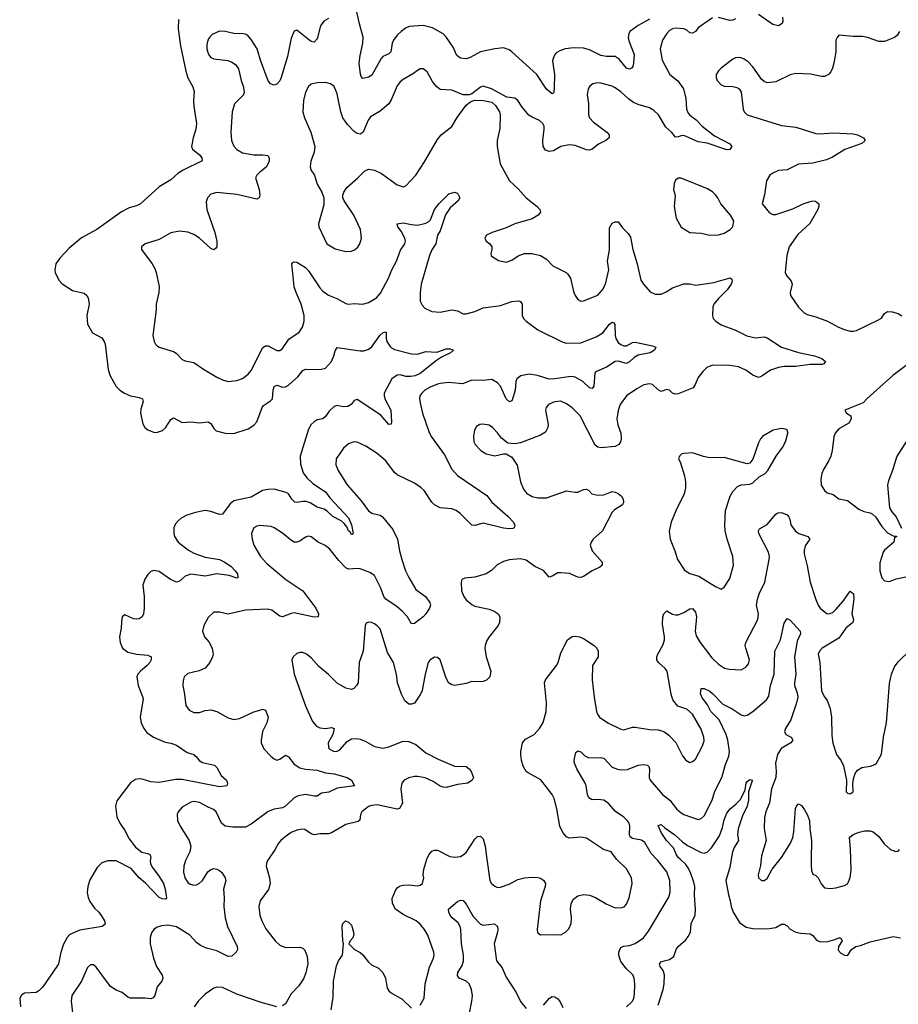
# Model space of a CAD drawing. Header units: inches. Extents: x 1834610 to 2027685, y 642842 to 774116.
# Tile 597 of 632: x 1993476 to 1999605, y 728987 to 735853. Entities that reach past the tile are written whole.
import ezdxf

# ---------------------------------------------------------------- set-up
doc = ezdxf.new("R2010")
doc.units = ezdxf.units.IN
doc.header["$MEASUREMENT"] = 0
doc.layers.add('B9792', color=7, linetype='Continuous')
doc.layers.add('B9793', color=7, linetype='Continuous')

msp = doc.modelspace()

# ---------------------------------------------------------------- linework, layer by layer
at = {"layer": 'B9792', "color": 5}
for points, elevation in [([(1994387.8, 730000), (1994385.3, 729990), (1994387.5, 729967.5), (1994401.8, 729941.8), (1994450, 729879.5), (1994479.1, 729830), (1994491.1, 729790), (1994500.5, 729730), (1994496.7, 729723.3), (1994490, 729719.5), (1994470, 729723), (1994450, 729731.8), (1994352.4, 729832.4), (1994308.6, 729870), (1994253.6, 729933.6), (1994150, 729987.1), (1994090, 729988.5), (1994050, 729975.1), (1994017.5, 729942.5), (1993965.2, 729854.8), (1993950.2, 729810), (1993947.3, 729767.3), (1993953.1, 729733.1), (1993964.7, 729704.7), (1993997.8, 729657.8), (1994028, 729630), (1994050, 729600.7), (1994067.7, 729570), (1994072.7, 729547.3), (1994050.4, 729529.6), (1993896.5, 729503.5), (1993826.7, 729473.3), (1993806.8, 729453.2), (1993778.9, 729401.1), (1993759.7, 729340.3), (1993745.7, 729270), (1993736, 729250), (1993637.6, 729110), (1993610, 729082), (1993590, 729069.5), (1993510, 729066), (1993487.9, 729052.1), (1993475.8, 729030), (1993482, 728970)], 220), ([(1994637.5, 730000), (1994632.4, 729990), (1994621.1, 729950), (1994618.2, 729910), (1994628.1, 729870), (1994650, 729837), (1994665.5, 729825.5), (1994690, 729818.5), (1994710, 729821.2), (1994730, 729831.4), (1994750.9, 729850), (1994789, 729911), (1994810, 729927), (1994830, 729933.7), (1994850, 729930.4), (1994870, 729921.6), (1994886.4, 729906.4), (1994908.7, 729870), (1994914.4, 729850), (1994897.1, 729790), (1994901.6, 729730), (1994899.3, 729670), (1994910.3, 729590), (1994925.3, 729530), (1994993.4, 729390), (1994995, 729370), (1994986.4, 729350), (1994955.7, 729324.3), (1994930, 729321.4), (1994850, 729361), (1994780, 729380), (1994738.1, 729398.1), (1994710, 729418), (1994662.2, 729470), (1994570, 729527), (1994510, 729540.3), (1994465.3, 729534.7), (1994435.6, 729524.4), (1994411.3, 729508.7), (1994394.8, 729485.2), (1994387, 729453), (1994387.2, 729410), (1994408.3, 729310), (1994431, 729251), (1994470.5, 729190), (1994474.4, 729170), (1994466.7, 729150), (1994435.3, 729110), (1994418.7, 729050), (1994407.1, 729032.9), (1994390, 729026.3), (1994350, 729031.1), (1994250, 729031.2), (1994230, 729036.9), (1994190, 729069.5), (1994150, 729085.1), (1994110, 729112.3), (1994010, 729247.3), (1993990, 729262.9), (1993970, 729262), (1993950, 729243.7), (1993906.7, 729150), (1993840.3, 729050), (1993834.6, 729010), (1993847.6, 728910)], 240), ([(1995212.3, 730000), (1995205.3, 729990), (1995197, 729970), (1995194.9, 729950), (1995219.7, 729870), (1995223.2, 729830), (1995211.6, 729788.4), (1995153.4, 729710), (1995145.3, 729670), (1995152.2, 729610), (1995164.9, 729570), (1995194.1, 729514.1), (1995258, 729430), (1995290, 729400.5), (1995330, 729383.1), (1995430, 729386), (1995450, 729378), (1995464.2, 729364.2), (1995480.3, 729320.2), (1995484.9, 729270), (1995472.5, 729207.5), (1995456, 729164), (1995424.2, 729115.8), (1995370, 729059.6), (1995329.2, 728990.8), (1995310, 728975.8)], 260), ([(1996270, 728981), (1996297.6, 729030), (1996304.2, 729130), (1996334.6, 729245.4), (1996362.4, 729310), (1996366.6, 729330), (1996364.4, 729350), (1996323.5, 729470), (1996299.7, 729510), (1996270, 729546.3), (1996242.4, 729570), (1996150, 729613.5), (1996098, 729650), (1996076.5, 729690), (1996074.6, 729725.4), (1996098, 729782), (1996110, 729798.7), (1996130, 729812.9), (1996150, 729819), (1996190, 729821.5), (1996250, 729814.6), (1996270, 729818.7), (1996287, 729830), (1996294.7, 729870), (1996289.6, 729890), (1996295.1, 729930), (1996317.2, 730000)], 260), ([(1996734.9, 730000), (1996754.9, 729850), (1996767, 729830), (1996790, 729812), (1996810, 729803.1), (1996830, 729803.7), (1996890, 729825.7), (1996950, 729857.6), (1996998, 729870), (1997050, 729874.4), (1997090, 729872), (1997110, 729866), (1997130, 729852.7), (1997142.8, 729830), (1997142.6, 729810), (1997110, 729708), (1997086, 729510), (1997088.4, 729488.4), (1997110, 729471), (1997190, 729474), (1997250, 729470.8), (1997284, 729490), (1997305.6, 729514.4), (1997324, 729550), (1997326, 729590), (1997319.3, 729650), (1997323.7, 729690), (1997340.1, 729719.9), (1997370, 729744.9), (1997410, 729752.7), (1997450, 729748.8), (1997492.2, 729732.2), (1997567.8, 729687.8), (1997630, 729659.6), (1997677.4, 729662.6), (1997691.7, 729668.3), (1997710, 729686), (1997726.6, 729730), (1997749.5, 729830), (1997743.7, 729870), (1997710, 729933.2), (1997639.7, 729999.7), (1997639.4, 730000)], 260), ([(1997709.3, 728970), (1997751, 729009), (1997760.5, 729030), (1997764.6, 729055.4), (1997767, 729127), (1997763, 729170), (1997752.9, 729192.9), (1997710, 729235.4), (1997670, 729285.1), (1997656, 729330), (1997656.5, 729350), (1997670, 729384.4), (1997687.4, 729392.6), (1997730, 729397.7), (1997770, 729411.8), (1997828.6, 729451.4), (1997863.6, 729496.4), (1998004.4, 729735.6), (1998013.8, 729770), (1998010.8, 729850), (1997990.5, 729910.5), (1997926.8, 729990), (1997917.5, 730000)], 240), ([(1997930, 728981), (1997964.8, 729090), (1997972.6, 729130), (1997973.7, 729193.7), (1997963.9, 729224), (1997944.4, 729250), (1997939.6, 729270), (1997954.1, 729285.8), (1998010, 729300.9), (1998038.4, 729321.6), (1998055.8, 729370), (1998069.7, 729390), (1998122.4, 729437.6), (1998139.8, 729460.2), (1998155.1, 729490), (1998159.7, 729550), (1998188.4, 729610), (1998191.2, 729648.8), (1998183.5, 729750), (1998184.7, 729810), (1998179.5, 729839.5), (1998158.7, 729898.7), (1998138.8, 729938.8), (1998121.8, 729961.8), (1998083, 730000)], 220), ([(1998439.4, 730000), (1998430, 729942), (1998403, 729850), (1998419.6, 729750), (1998432.4, 729710), (1998438.7, 729670), (1998453.1, 729630), (1998497.8, 729557.7), (1998544.9, 729524.9), (1998590, 729515.8), (1998690, 729514.4), (1998750, 729523), (1998790, 729547.3), (1998810, 729546.8), (1998830, 729534.8), (1998850, 729510.8), (1998890.5, 729490.5), (1998922.5, 729482.5), (1998990, 729479.1), (1999010, 729466.8), (1999035.6, 729435.6), (1999062.6, 729422.6), (1999114.6, 729425.4), (1999161.7, 729438.3), (1999190, 729451.8), (1999202, 729450), (1999213.4, 729430), (1999187.3, 729390), (1999185.5, 729365.5), (1999204.1, 729344.1), (1999230, 729330.8), (1999247.9, 729327.9), (1999253.2, 729330), (1999278, 729370), (1999309.8, 729390.2), (1999342.2, 729397.7), (1999410, 729423.6), (1999570, 729461.1), (1999620.7, 729450)], 220), ([(1998647.9, 730000), (1998643.7, 729956.3), (1998628.2, 729890), (1998630.8, 729870), (1998650, 729850.8), (1998670, 729850.6), (1998690, 729864.9), (1998725.1, 729930), (1998781.7, 730000)], 240), ([(1998997.2, 730000), (1998996.2, 729956.2), (1998999.9, 729919.9), (1999010, 729896), (1999030, 729886.8), (1999046.8, 729870), (1999067.2, 729827.2), (1999090, 729800.5), (1999130, 729794), (1999170, 729798.7), (1999230, 729815.3), (1999250, 729828.2), (1999258.8, 729841.2), (1999270, 729871), (1999276.5, 729923.5), (1999274.2, 730000)], 240), ([(1996614.3, 728925.7), (1996630.9, 729009.1), (1996633.7, 729046.3), (1996626.8, 729090), (1996610.8, 729130), (1996590, 729149.8), (1996541.3, 729170), (1996529.1, 729189.1), (1996533.5, 729210), (1996562.3, 729257.7), (1996572.4, 729290), (1996572.3, 729330), (1996558.8, 729410), (1996554.1, 729510), (1996549, 729530), (1996534.7, 729554.7), (1996493, 729590), (1996478.7, 729610), (1996469.6, 729630), (1996467, 729650), (1996530, 729704.9), (1996550, 729713.4), (1996570, 729710.5), (1996590, 729686.4), (1996639.6, 729599.6), (1996690, 729547.1), (1996710, 729539.7), (1996788.6, 729548.6), (1996808.2, 729530), (1996811.8, 729510), (1996809, 729490), (1996787, 729410), (1996802.7, 729290), (1996840.8, 729240.8), (1996870, 729177), (1996939.1, 729070), (1996970, 729008), (1997010, 728957.3)], 240), ([(1995647.6, 728950), (1995663, 729037), (1995663.9, 729150), (1995685.1, 729254.9), (1995700.3, 729290), (1995727.2, 729330), (1995734, 729410), (1995729.7, 729429.7), (1995726.6, 729530), (1995730, 729551), (1995749.6, 729570.4), (1995770, 729560.5), (1995790, 729539.1), (1995804.9, 729490), (1995806.4, 729473.6), (1995801, 729450), (1995782, 729430), (1995772, 729410), (1995811.3, 729370), (1995850, 729348.7), (1995870, 729332.2), (1995910, 729281.3), (1995930, 729263.1), (1995978.6, 729238.6), (1996008.7, 729210), (1996027.2, 729170), (1996040.4, 729100.4), (1996050, 729081), (1996066.6, 729066.6), (1996143.8, 729023.8), (1996210, 728961)], 260), ([(1995270, 728969.7), (1995160.9, 729000.9), (1994990, 729059.1), (1994890, 729105.7), (1994850, 729106.9), (1994830, 729100.5), (1994770, 729058.9), (1994721.3, 729010), (1994693.4, 728970)], 260), ([(1997130, 728981.1), (1997172.7, 729030), (1997190, 729041.6), (1997210, 729039.3), (1997230, 729024.9), (1997245.4, 729005.4), (1997265.5, 728965.5)], 240)]:
    msp.add_lwpolyline(points, dxfattribs=dict(at, elevation=elevation))
at = {"layer": 'B9793', "color": 5}
for points, elevation in [([(1997870, 735856.4), (1997790, 735812.8), (1997733.4, 735770), (1997724.2, 735755.8), (1997721.8, 735730), (1997726.3, 735706.3), (1997761.5, 735610), (1997758, 735550), (1997752.7, 735527.3), (1997744, 735516), (1997730, 735509.3), (1997710, 735515.1), (1997658.6, 735578.6), (1997630, 735596.9), (1997570, 735597.4), (1997530, 735603.2), (1997450, 735642), (1997410, 735655.1), (1997342.5, 735657.5), (1997281, 735650), (1997243.8, 735636.2), (1997218.9, 735621.1), (1997208, 735610), (1997196.5, 735583.5), (1997193.7, 735566.3), (1997206, 735470), (1997205.3, 735374.8), (1997203, 735350), (1997199, 735341), (1997190, 735337), (1997150, 735368.5), (1997084.1, 735470), (1996910, 735629.7), (1996890, 735642), (1996850, 735656), (1996790, 735650.9), (1996690, 735629.8), (1996619.3, 735590), (1996590, 735579.3), (1996550, 735585.1), (1996524.4, 735604.4), (1996500.6, 735660.6), (1996453.2, 735730), (1996430, 735755.5), (1996355.6, 735795.6), (1996291.7, 735811.7), (1996193.9, 735806.1), (1996166.9, 735793.1), (1996136.9, 735770), (1996110, 735745.7), (1996083.6, 735710), (1996074.7, 735690), (1996064, 735630), (1996050, 735616), (1996010, 735595.8), (1995996.5, 735583.5), (1995933.3, 735466.7), (1995910, 735452.4), (1995870, 735443.6), (1995858.2, 735458.2), (1995853.5, 735473.5), (1995845.2, 735550), (1995850, 735604), (1995870.5, 735690), (1995872.5, 735732.5), (1995845.5, 735825.5), (1995828.6, 735908.6)], 240), ([(1998798, 735870), (1998798.7, 735841.3), (1998794.4, 735825.6), (1998770.3, 735809.7), (1998730, 735819.5), (1998630, 735889.7)], 260), ([(1994584.8, 735855.2), (1994580.7, 735790), (1994596.8, 735670), (1994633.8, 735493.8), (1994648, 735448), (1994684.8, 735384.8), (1994692.7, 735352.7), (1994687.6, 735290), (1994690.2, 735250.2), (1994710.3, 735129.7), (1994704.9, 735090), (1994686, 735030), (1994675.5, 734970), (1994680.7, 734950), (1994730, 734910.3), (1994746, 734890), (1994747.7, 734870), (1994616.2, 734803.8), (1994579.7, 734780.3), (1994530, 734737), (1994450, 734687.3), (1994319.1, 734570), (1994290, 734555.1), (1994239.5, 734540.5), (1994186.8, 734513.2), (1994012.9, 734390), (1993906.9, 734333.1), (1993820.5, 734259.5), (1993756.5, 734190), (1993728.7, 734150), (1993721.3, 734110), (1993724.4, 734090), (1993750, 734037.3), (1993771.6, 734011.6), (1993844.9, 733964.9), (1993925.7, 733945.7), (1993944.9, 733930), (1993954.7, 733914.7), (1993959.5, 733870), (1993944.4, 733790), (1993948.4, 733730), (1993983.8, 733670), (1994050, 733634), (1994064.2, 733610), (1994071.3, 733590), (1994093.9, 733413.9), (1994107, 733370), (1994150, 733295.5), (1994174.9, 733270), (1994206, 733250), (1994250, 733230.2), (1994310, 733219), (1994332.2, 733210), (1994336.5, 733190), (1994321.5, 733138.5), (1994318.8, 733110), (1994335.8, 733035.8), (1994349.3, 733009.3), (1994370, 732992.2), (1994410, 732977.7), (1994430, 732975.6), (1994471.4, 732988.6), (1994492.7, 733007.3), (1994530, 733065.3), (1994550, 733077), (1994610, 733043.9), (1994670, 733049.1), (1994730, 733043.2), (1994790, 733048.8), (1994810, 733038.4), (1994830, 733003), (1994846.5, 732986.5), (1994910.3, 732970.2), (1994970, 732967.6), (1995070, 733000.2), (1995110, 733026.3), (1995130.6, 733049.4), (1995168.4, 733150), (1995177.3, 733162.7), (1995225.6, 733194.4), (1995238.9, 733210), (1995243.4, 733270), (1995250, 733295.5), (1995270, 733304.6), (1995310, 733291.1), (1995330, 733294.3), (1995350, 733305), (1995416.2, 733363.8), (1995450, 733406.7), (1995470, 733416.9), (1995570, 733414.7), (1995610, 733424.4), (1995651, 733470), (1995668.5, 733510), (1995676.8, 733543.2), (1995690, 733567.7), (1995850, 733544), (1995875.5, 733544.5), (1995905.5, 733554.5), (1995929.8, 733570.2), (1995989.4, 733650), (1996010.9, 733670.9), (1996030, 733676), (1996033, 733673), (1996032.2, 733630), (1996038, 733610), (1996057.2, 733577.2), (1996070, 733564.9), (1996090, 733554.6), (1996210, 733524.2), (1996250, 733521.1), (1996310, 733539.5), (1996385.7, 733534.3), (1996450, 733559.3), (1996479.1, 733559.1), (1996502, 733550), (1996482, 733530), (1996418.8, 733501.2), (1996382.9, 733477.1), (1996270, 733385.6), (1996235.5, 733370), (1996204.8, 733364.8), (1996170, 733365.2), (1996130, 733376.1), (1996110, 733374.8), (1996071.3, 733348.7), (1996019.3, 733250), (1996017.4, 733230), (1996025, 733205), (1996063.9, 733130), (1996070.3, 733049.8), (1996066.4, 733033.6), (1996050, 733029.6), (1995995.4, 733095.4), (1995830, 733205.1), (1995810, 733197), (1995787.6, 733170), (1995764.3, 733155.7), (1995733.2, 733153.2), (1995690, 733163.5), (1995670, 733155.8), (1995635.8, 733124.2), (1995610, 733086), (1995590, 733069.7), (1995550, 733063.1), (1995530.2, 733049.8), (1995510, 733029.6), (1995490, 732998.4), (1995431.5, 732810), (1995434.9, 732754.9), (1995453, 732693), (1995478.1, 732658.1), (1995520.2, 732620.2), (1995610, 732560.7), (1995639.5, 732519.5), (1995770, 732380.3), (1995790.2, 732329.8), (1995802.8, 732270), (1995796.4, 732263.6), (1995790, 732262.9), (1995780.5, 732280.5), (1995770, 732289.6), (1995758.1, 732318.1), (1995740.5, 732340.5), (1995718.7, 732358.7), (1995661.2, 732390), (1995623.9, 732423.9), (1995599.1, 732439.1), (1995550, 732455.1), (1995503.4, 732483.4), (1995474.1, 732494.1), (1995450, 732494.5), (1995410, 732486.3), (1995396, 732490), (1995374.7, 732510), (1995350, 732546.3), (1995335.9, 732555.9), (1995250, 732579.7), (1995210, 732578), (1995170, 732569.8), (1995090, 732522.8), (1994970, 732497.3), (1994943.8, 732476.2), (1994890, 732406.3), (1994870, 732402.7), (1994810, 732424.1), (1994770, 732429.8), (1994703.1, 732416.9), (1994641.7, 732398.3), (1994602.1, 732377.9), (1994580.8, 732359.2), (1994562.9, 732337.1), (1994551.5, 732310), (1994550.2, 732270), (1994556.1, 732250), (1994581.7, 732210), (1994654.4, 732154.4), (1994690, 732133.7), (1994770, 732105.4), (1994870, 732089.1), (1994906.7, 732070), (1994950, 732040.9), (1994979.5, 732010), (1994994.6, 731990), (1994996.7, 731963.3), (1994990, 731959.3), (1994938.2, 731978.2), (1994851.8, 731988.2), (1994770, 731972.5), (1994670, 731986.3), (1994630, 731972.8), (1994590, 731937.3), (1994570, 731930.9), (1994528.6, 731948.6), (1994450, 732005.6), (1994411.4, 732011.4), (1994390, 732004.7), (1994370, 731985.6), (1994348.8, 731951.2), (1994335, 731910), (1994343.2, 731830), (1994343.9, 731750), (1994339, 731710), (1994330.2, 731689.8), (1994310, 731675.8), (1994290, 731673.5), (1994270, 731676.4), (1994210, 731703), (1994191.7, 731688.3), (1994185, 731655.1), (1994184.2, 731610), (1994172.3, 731550), (1994176.1, 731510), (1994192.4, 731470), (1994230, 731443.6), (1994290, 731428), (1994370, 731421.1), (1994393.4, 731410), (1994394, 731390), (1994383.6, 731370), (1994366.3, 731350), (1994318, 731310), (1994301.1, 731290), (1994293.7, 731270), (1994302, 731210), (1994333.7, 731133.7), (1994336.7, 731116.7), (1994316.5, 730990), (1994322.8, 730950), (1994340.9, 730910), (1994363.8, 730883.8), (1994410, 730850.3), (1994490, 730816.5), (1994530, 730808.9), (1994570, 730794), (1994643.8, 730743.8), (1994690, 730728.7), (1994710, 730712.4), (1994728.3, 730688.3), (1994750, 730673.1), (1994834.9, 730654.9), (1994850, 730638), (1994882.4, 730582.4), (1994918, 730550), (1994926, 730530), (1994921, 730510), (1994870, 730503.5), (1994610, 730556.2), (1994565.7, 730554.3), (1994450, 730534), (1994390, 730539.1), (1994330, 730558.3), (1994310, 730560.5), (1994284.7, 730555.3), (1994248.2, 730531.8), (1994154.3, 730405.7), (1994144.2, 730370), (1994153.7, 730293.7), (1994174, 730250), (1994210, 730198.4), (1994240.6, 730140.6), (1994283.2, 730083.2), (1994328.1, 730048.1), (1994370, 730038.3), (1994385.5, 730030), (1994390.3, 730010.3), (1994387.8, 730000)], 220), ([(1995630, 735862.5), (1995597.2, 735842.8), (1995574.7, 735810), (1995550, 735720.9), (1995530, 735696.9), (1995510, 735701.1), (1995490, 735714.8), (1995410, 735779.3), (1995390, 735773.2), (1995370, 735724), (1995344.4, 735595.6), (1995301.1, 735450), (1995290, 735426.3), (1995270, 735403.5), (1995250, 735396.3), (1995225.9, 735405.9), (1995210, 735426), (1995155.3, 735570), (1995131.8, 735650), (1995090, 735716.3), (1995064.4, 735744.4), (1995050, 735753.3), (1995035.6, 735755.6), (1994970, 735757.3), (1994910, 735771.1), (1994870, 735772.1), (1994818.4, 735750), (1994798.9, 735730), (1994787.9, 735710), (1994780.7, 735679.3), (1994780.8, 735650), (1994790, 735617.3), (1994800.7, 735600.7), (1994810, 735590.4), (1994830, 735581.1), (1994927.8, 735567.7), (1994956.5, 735556.5), (1994980.7, 735540.7), (1995001.6, 735510), (1995020.3, 735430), (1995036, 735390), (1995042.6, 735350), (1995037, 735330), (1994974.3, 735265.7), (1994957.4, 735210), (1994947.9, 735070), (1994954.3, 735010), (1994970.2, 734970.2), (1994990, 734947.4), (1995030, 734924.7), (1995109.8, 734910.2), (1995171.4, 734911.4), (1995205.8, 734905.8), (1995216.3, 734890), (1995215.5, 734870), (1995210.3, 734849.7), (1995196, 734824), (1995150, 734789.6), (1995130.4, 734770), (1995120.4, 734750), (1995146.7, 734670), (1995152.2, 734630), (1995146.8, 734610), (1995130, 734602.4), (1994990, 734634.4), (1994850, 734648.2), (1994810, 734636.3), (1994785.3, 734610), (1994777.8, 734582.3), (1994782.2, 734530), (1994836.3, 734370), (1994850.2, 734310), (1994850.3, 734270), (1994842.4, 734257.6), (1994830, 734249.6), (1994810, 734258.7), (1994729.9, 734329.9), (1994690, 734356.4), (1994650, 734370.9), (1994590, 734378), (1994530, 734366), (1994450, 734321.3), (1994351.3, 734290), (1994326, 734270), (1994326, 734250), (1994400.4, 734150), (1994417.8, 734117.8), (1994428.8, 734090), (1994448.3, 733991.7), (1994446.4, 733950), (1994428.4, 733870), (1994428.2, 733830), (1994403.8, 733650), (1994413, 733610), (1994423, 733590), (1994436.5, 733576.5), (1994450, 733568.7), (1994550, 733539.5), (1994567.7, 733527.7), (1994610, 733483), (1994630, 733474.9), (1994690, 733463.8), (1994757.5, 733417.5), (1994850, 733361.6), (1994890, 733342.4), (1994930, 733330.5), (1994990, 733337.1), (1995030, 733350.4), (1995070, 733381.3), (1995090, 733406), (1995172.3, 733567.7), (1995190, 733579.6), (1995210, 733578.6), (1995270, 733547.2), (1995290, 733546.4), (1995310, 733560.5), (1995354.3, 733625.7), (1995425.1, 733674.9), (1995448.2, 733710), (1995459.3, 733750), (1995459.8, 733790), (1995439.4, 733870), (1995403.5, 733950), (1995390.8, 733990), (1995375.6, 734130), (1995375.1, 734150), (1995380.5, 734159.5), (1995390, 734164.9), (1995410, 734162.4), (1995470, 734125.3), (1995490, 734102.4), (1995570, 733983.1), (1995590, 733960.9), (1995630, 733933.4), (1995688.3, 733908.3), (1995750, 733874.4), (1995770, 733868.5), (1995810, 733874.4), (1995870, 733868.9), (1995910, 733880.3), (1995965.9, 733914.1), (1995993.3, 733946.7), (1996048.8, 734051.2), (1996072.8, 734110), (1996104.4, 734170), (1996133.3, 734246.7), (1996161.7, 734290), (1996167.2, 734310), (1996163.5, 734330), (1996137.5, 734377.5), (1996113.6, 734410), (1996109.7, 734430.3), (1996150, 734437.3), (1996210, 734424.2), (1996250, 734420.9), (1996310, 734434.9), (1996330, 734446), (1996341.3, 734458.7), (1996369.7, 734530), (1996398.9, 734570), (1996470, 734638.4), (1996510, 734650.4), (1996530, 734642.8), (1996545.5, 734610), (1996535.5, 734590), (1996478.5, 734541.5), (1996446.7, 734493.3), (1996410, 734380.9), (1996390.4, 734350), (1996379.5, 734290), (1996351.3, 734248.7), (1996335.5, 734210), (1996276.3, 734010), (1996268.8, 733948.8), (1996270.2, 733890.2), (1996282.5, 733862.6), (1996301.6, 733841.6), (1996350, 733818.5), (1996410, 733814.3), (1996490.3, 733830.3), (1996530, 733822.4), (1996570, 733802.4), (1996590, 733801.6), (1996650, 733819.5), (1996710, 733844.2), (1996830, 733859.5), (1996910, 733888.8), (1996953.1, 733893.1), (1996970, 733887.3), (1996981.6, 733870), (1996981.7, 733790), (1996990.4, 733770), (1997008.2, 733750), (1997091.4, 733691.4), (1997264.1, 733604.1), (1997290, 733597.8), (1997390, 733600.9), (1997498.2, 733641.8), (1997543.5, 733670), (1997590, 733730.5), (1997610, 733744.9), (1997619.9, 733739.9), (1997628.1, 733728.1), (1997629, 733651), (1997633.8, 733630), (1997650, 733602.6), (1997670, 733587.4), (1997690, 733580.2), (1997710, 733579.6), (1997750, 733601.3), (1997770, 733604.9), (1997890, 733579.5), (1997914.8, 733570), (1997904, 733550), (1997874.8, 733530), (1997790, 733513), (1997762.6, 733497.4), (1997730, 733466.6), (1997710, 733455.8), (1997650, 733472.9), (1997630, 733470.9), (1997570, 733429.8), (1997499.4, 733400.6), (1997488.9, 733390), (1997481.7, 733298.3), (1997470, 733280.7), (1997450, 733286.9), (1997403.5, 733330), (1997350, 733361.2), (1997330, 733365.3), (1997303.6, 733363.6), (1997210, 733348.2), (1997170, 733346.9), (1997087.2, 733372.8), (1997030, 733381.4), (1996972.2, 733370), (1996944.7, 733350), (1996937.7, 733330), (1996931.6, 733270), (1996913.9, 733206.1), (1996910, 733196.2), (1996891.8, 733188.2), (1996868.5, 733208.5), (1996830, 733298.2), (1996810, 733321.2), (1996770, 733344.8), (1996710, 733337.6), (1996630, 733338.7), (1996565.8, 733314.2), (1996470, 733323.7), (1996410, 733316.2), (1996390, 733312.1), (1996340.3, 733290), (1996303.1, 733270), (1996282, 733250), (1996268.4, 733230), (1996265.5, 733210), (1996272.4, 733170), (1996286.4, 733110), (1996330, 732980.7), (1996346.9, 732946.9), (1996439.4, 732819.4), (1996490, 732719.2), (1996530, 732674.8), (1996734.4, 732534.4), (1996770, 732488.9), (1996882.4, 732390), (1996920.7, 732350), (1996930.9, 732329.1), (1996926, 732310), (1996915.1, 732304.9), (1996890, 732302.4), (1996850, 732306.9), (1996710, 732341.5), (1996650, 732326.3), (1996630, 732327.8), (1996547.6, 732410), (1996521.3, 732430), (1996490, 732442.2), (1996410, 732449.8), (1996370, 732469.7), (1996350, 732489.7), (1996296.4, 732570), (1996277.7, 732590), (1996230, 732620.9), (1996110, 732679.7), (1996090, 732695.8), (1996030, 732777.3), (1995970, 732828.4), (1995890, 732878.3), (1995830, 732907.8), (1995810, 732909.6), (1995770, 732896.2), (1995735.3, 732864.7), (1995684.4, 732790), (1995682, 732750), (1995697.4, 732710), (1995759.6, 732610), (1995858, 732498), (1995910, 732428.5), (1995932.5, 732412.5), (1995990, 732398.3), (1996007.3, 732387.3), (1996078.4, 732298.4), (1996111, 732231), (1996125.4, 732150), (1996142.3, 732090), (1996167.5, 732010), (1996190, 731962.6), (1996239.3, 731879.3), (1996307, 731830), (1996338.2, 731790), (1996341.5, 731770), (1996335.3, 731750), (1996310, 731710.9), (1996290, 731688.5), (1996230, 731643.7), (1996210, 731641.2), (1996181.5, 731690), (1996146.9, 731726.9), (1996110, 731758.9), (1996030, 731812.3), (1996017.1, 731830), (1995996.2, 731890), (1995950, 731977.7), (1995918.6, 731998.6), (1995850, 732023.5), (1995830, 732027.3), (1995770, 732021.7), (1995750, 732031.1), (1995701.3, 732081.3), (1995640.6, 732160.6), (1995606, 732186), (1995558, 732210), (1995510, 732247.6), (1995490, 732251.6), (1995470, 732244.7), (1995430, 732216.9), (1995410, 732209.7), (1995390, 732211.1), (1995365.5, 732225.5), (1995310, 732273), (1995250.9, 732310.9), (1995230, 732318.7), (1995150, 732326.6), (1995130, 732321.2), (1995110, 732309), (1995093, 732270), (1995097.1, 732230), (1995108.4, 732190), (1995155.3, 732110), (1995200.4, 732060.4), (1995331.7, 731950), (1995450.1, 731870.1), (1995540.9, 731750), (1995559.5, 731710), (1995557.3, 731690), (1995530, 731686.2), (1995390, 731716.4), (1995370, 731713.5), (1995309.7, 731689.7), (1995290, 731693.6), (1995235.8, 731735.8), (1995203.5, 731743.5), (1995050, 731735.8), (1994930, 731707.1), (1994870, 731722), (1994830, 731720.9), (1994790, 731684), (1994760.7, 731630), (1994750.5, 731590), (1994764.9, 731550), (1994794.3, 731514.3), (1994819.5, 731470), (1994825.7, 731430), (1994821.1, 731410), (1994801.3, 731370), (1994769.1, 731330.9), (1994727.9, 731312.1), (1994650, 731293.7), (1994624.2, 731270), (1994616.3, 731243.7), (1994614, 731210), (1994626.5, 731150), (1994635.5, 731070), (1994659.2, 731039.2), (1994690, 731021.6), (1994730, 731022.4), (1994770, 731035.8), (1994810, 731042), (1994850, 731028.5), (1994930, 730984.9), (1994970, 730973.4), (1995010, 730980.9), (1995110, 731026.3), (1995150, 731039.5), (1995170, 731044.4), (1995190, 731039.1), (1995210.3, 730990), (1995200.7, 730950), (1995170.3, 730890), (1995159.6, 730830), (1995160.9, 730810), (1995178.9, 730770), (1995230, 730715.3), (1995250, 730698.7), (1995270, 730690.3), (1995290, 730697), (1995330, 730723.7), (1995350, 730714), (1995390, 730662.8), (1995430, 730637.6), (1995470, 730628), (1995550, 730619.8), (1995610, 730601.7), (1995670, 730593.5), (1995761, 730570), (1995790, 730550.6), (1995810.6, 730510), (1995690, 730495.1), (1995632.6, 730467.4), (1995581.2, 730458.8), (1995550, 730439.7), (1995530, 730438.5), (1995470, 730451.4), (1995418, 730442), (1995390, 730426.2), (1995330.3, 730370), (1995310, 730357.3), (1995250, 730347.3), (1995210, 730331.2), (1995090, 730243.6), (1995050, 730223.5), (1994963.7, 730223.7), (1994909.2, 730230), (1994883.6, 730250), (1994847.6, 730330), (1994826.9, 730346.9), (1994790, 730362), (1994730, 730395.5), (1994690, 730401), (1994670, 730396.4), (1994610, 730361.3), (1994581.7, 730330), (1994574.6, 730310), (1994575.8, 730270), (1994595.8, 730230), (1994658.9, 730130), (1994670.3, 730090), (1994662.8, 730050), (1994637.5, 730000)], 240), ([(1998310, 735865.7), (1998210, 735796), (1998190, 735770.9), (1998170, 735758.8), (1998150, 735762.5), (1998130, 735780.3), (1998110, 735789), (1998050, 735793.5), (1998030, 735788.7), (1998010, 735777.3), (1997990, 735756.9), (1997959.5, 735710), (1997944.6, 735650), (1997958, 735570), (1998011.4, 735471.5), (1998066.7, 735426.7), (1998106, 735370), (1998123.6, 735303.6), (1998128.6, 735230), (1998140.3, 735200.3), (1998150, 735186.5), (1998194.2, 735154.2), (1998235.8, 735110), (1998323.7, 735043.7), (1998430, 734987.7), (1998443.8, 734970), (1998430, 734948.2), (1998410, 734945.4), (1998271.7, 734991.7), (1998210, 735001.1), (1998110, 735046), (1998090, 735044), (1998070, 735035.6), (1998050, 735035.1), (1998026.2, 735066.2), (1997983.3, 735103.3), (1997931.7, 735190), (1997900.7, 735220.7), (1997870, 735239.5), (1997790, 735261), (1997756.7, 735276.7), (1997722, 735302), (1997670, 735350.6), (1997630, 735379), (1997610, 735388.9), (1997530, 735410.9), (1997506.9, 735413.1), (1997475.1, 735404.9), (1997453, 735390), (1997441.3, 735370), (1997434.9, 735330), (1997444.6, 735270), (1997443.2, 735190), (1997450.3, 735170), (1997477.8, 735137.8), (1997572.7, 735070), (1997588, 735050), (1997587.7, 735030), (1997564, 735010), (1997513.8, 734986.2), (1997470, 734951.3), (1997450, 734944), (1997430, 734945.1), (1997350, 734976.4), (1997310, 734981.7), (1997251, 734970), (1997200.5, 734939.5), (1997170, 734933), (1997144.1, 734944.1), (1997128.2, 734970), (1997126, 735010), (1997135.6, 735090), (1997133.7, 735110), (1997125.1, 735130), (1997102.7, 735150), (1997050, 735173.6), (1997028.3, 735188.3), (1996982.3, 735242.3), (1996950, 735289.2), (1996930, 735305.2), (1996873.6, 735313.6), (1996768, 735370), (1996710, 735388.7), (1996690, 735382), (1996630, 735335.3), (1996611.3, 735328.7), (1996570, 735329.2), (1996490, 735362.9), (1996410, 735367.1), (1996385.1, 735385.1), (1996358, 735418), (1996318.4, 735490), (1996290, 735511.6), (1996270, 735509.6), (1996250, 735499.6), (1996223, 735477), (1996150, 735436.8), (1996130, 735420.5), (1996108.1, 735391.9), (1996066.3, 735293.7), (1996050, 735266.3), (1995990, 735215.4), (1995923.5, 735176.5), (1995907.3, 735152.7), (1995873.1, 735070), (1995850, 735055.8), (1995830, 735059.7), (1995810, 735073.7), (1995763.4, 735123.4), (1995731.1, 735170), (1995716.7, 735210), (1995690, 735337.2), (1995670, 735386.6), (1995644.9, 735404.9), (1995610, 735415.6), (1995550, 735413.3), (1995510, 735402.9), (1995490, 735386.6), (1995470, 735349), (1995456.5, 735290), (1995452.2, 735210), (1995462.4, 735170), (1995506.5, 735070), (1995534.2, 734970), (1995531.1, 734930), (1995506.7, 734866.7), (1995501.1, 734830), (1995506.9, 734806.9), (1995533.4, 734770), (1995550, 734707.3), (1995584.4, 734650), (1995598.4, 734610), (1995597, 734563), (1995560.4, 734430), (1995562.4, 734410), (1995619.1, 734290), (1995675.9, 734255.9), (1995750, 734236.5), (1995790, 734240.3), (1995810.9, 734249.1), (1995833.7, 734266.3), (1995849.5, 734290), (1995859.5, 734330), (1995853, 734390), (1995807.6, 734490), (1995740.5, 734590), (1995731.1, 734610), (1995731.1, 734630), (1995736.4, 734650), (1995757.4, 734682.6), (1995835.1, 734750), (1995882.4, 734797.6), (1995910, 734810.3), (1995950, 734804.9), (1996000.5, 734780.5), (1996110, 734701.1), (1996150, 734688.8), (1996170, 734695.5), (1996238.4, 734770), (1996298.8, 734861.2), (1996390, 735017.3), (1996416, 735050), (1996490.8, 735109.2), (1996528.6, 735171.4), (1996590, 735258), (1996620.2, 735279.8), (1996648.7, 735291.3), (1996710.7, 735290.7), (1996770, 735278), (1996796, 735256), (1996822.8, 735210), (1996827.3, 735190), (1996824.9, 735095.1), (1996807.7, 735010), (1996807.3, 734970), (1996828.1, 734848.1), (1996893.4, 734730), (1996953.7, 734673.7), (1997010, 734610.4), (1997086, 734550), (1997103.8, 734530), (1997108, 734510), (1997093, 734490), (1997050, 734465.4), (1996930, 734429.6), (1996870, 734400.9), (1996772, 734370), (1996731.3, 734350), (1996721, 734330), (1996731, 734310), (1996756, 734290), (1996770.5, 734270.5), (1996770.7, 734250), (1996763.5, 734223.5), (1996766, 734210), (1996778.5, 734198.5), (1996815.2, 734175.2), (1996870, 734163), (1996910, 734177.1), (1996953.5, 734206.5), (1996998, 734222), (1997050, 734224), (1997110, 734208.9), (1997150, 734182.6), (1997196.2, 734136.2), (1997287.3, 734090), (1997299.4, 734079.4), (1997318.9, 734050), (1997339, 733959), (1997350, 733931), (1997370, 733901), (1997390, 733891), (1997410, 733894), (1997510, 733933), (1997542, 733970), (1997562.2, 734010), (1997584.8, 734110), (1997576.8, 734170), (1997591.1, 734248.9), (1997590, 734402), (1997610, 734434), (1997630, 734442.8), (1997650, 734442.8), (1997681.7, 734401.7), (1997721.8, 734361.8), (1997736.9, 734336.9), (1997752.9, 734250), (1997784.2, 734150), (1997810, 734038), (1997827.3, 734010), (1997874.7, 733954.7), (1997910, 733938.9), (1997950, 733938.3), (1997985.4, 733954.6), (1998030, 733983.7), (1998110, 734010.3), (1998150, 734012), (1998190, 734002), (1998210, 734003.6), (1998318.5, 734021.5), (1998432.4, 734052.4), (1998443.5, 734043.5), (1998445.5, 734030), (1998438.7, 734010), (1998410.2, 733970), (1998351.3, 733910), (1998319.1, 733870), (1998310.2, 733850), (1998308.9, 733788.9), (1998314, 733770), (1998331.1, 733751.1), (1998370, 733726.5), (1998470, 733688.9), (1998549.4, 733649.3), (1998610, 733634.9), (1998670, 733640.9), (1998690, 733636), (1998790, 733569.2), (1998910, 733533), (1999021, 733510), (1999070.8, 733490), (1999098, 733470), (1999086.4, 733453.6), (1999074, 733450), (1998990, 733449.8), (1998890, 733434.8), (1998810, 733435.5), (1998770, 733428.6), (1998713.4, 733410), (1998653, 733367), (1998630, 733358.4), (1998590, 733373.6), (1998540.9, 733410), (1998490, 733433.5), (1998430, 733441), (1998310, 733443.5), (1998270, 733427.8), (1998240.8, 733399.2), (1998210, 733357.6), (1998188.6, 733310), (1998173.1, 733286.9), (1998070, 733243.7), (1998050, 733240.9), (1998029.8, 733249.8), (1998009.7, 733269.7), (1997990, 733273.6), (1997950, 733261.3), (1997930, 733273.3), (1997889.7, 733309.7), (1997870, 733314.7), (1997830, 733306.6), (1997780.2, 733279.8), (1997710, 733229.6), (1997664.9, 733170), (1997650, 733129), (1997641.8, 733070), (1997648.2, 733028.2), (1997668.8, 732970), (1997672, 732930), (1997668.2, 732910), (1997655.5, 732890), (1997630, 732877.6), (1997530, 732868.4), (1997510, 732872.4), (1997490, 732886.6), (1997385.3, 733090), (1997330, 733147.3), (1997290, 733175.1), (1997250, 733192.4), (1997210, 733189.7), (1997195.6, 733184.4), (1997164.9, 733170), (1997148.4, 733150), (1997143.1, 733130), (1997162.3, 733030), (1997160.3, 733010), (1997143.6, 732976.4), (1997110, 732955.1), (1996970, 732902), (1996930, 732894.8), (1996881, 732901), (1996836.2, 732936.2), (1996810, 732972.3), (1996774.5, 733010), (1996750, 733025.1), (1996706.6, 733033.4), (1996684.7, 733030), (1996663.4, 733016.6), (1996648.2, 732990), (1996642.4, 732950), (1996644.9, 732910), (1996652.7, 732890), (1996693, 732850), (1996730, 732824.9), (1996790, 732812.7), (1996850, 732825.5), (1996870, 732825.5), (1996910, 732802), (1996946.3, 732746.3), (1996970.2, 732630.2), (1996990, 732578.8), (1997011.6, 732551.5), (1997050, 732528.8), (1997090, 732518.3), (1997150, 732520.3), (1997290, 732568.8), (1997350, 732557.6), (1997370, 732558), (1997410, 732576.9), (1997430, 732580.3), (1997446, 732570), (1997466.6, 732546.6), (1997510, 732538.5), (1997550, 732540.2), (1997610, 732563.1), (1997630, 732559.5), (1997650.7, 732550), (1997674, 732530), (1997684.9, 732510), (1997687.7, 732490), (1997682, 732470), (1997625.3, 732434.7), (1997610, 732418.4), (1997541.3, 732290), (1997477.1, 732230), (1997461.6, 732210), (1997454.9, 732190), (1997468.5, 732150), (1997539.1, 732070), (1997538.8, 732050), (1997523.8, 732036.2), (1997470, 732009.6), (1997410, 731971.6), (1997390, 731964.5), (1997370, 731967), (1997311.1, 731991.1), (1997250, 731996.9), (1997230, 731995.6), (1997190, 731972.4), (1997170, 731966.6), (1997130, 732012.8), (1997070, 732040.5), (1997010, 732084.2), (1996970, 732094.5), (1996890, 732086), (1996850, 732075.1), (1996807.9, 732052.1), (1996767.5, 732012.5), (1996730, 731989.6), (1996650, 731965.6), (1996580.5, 731959.5), (1996561, 731950), (1996554.8, 731930), (1996559.1, 731870), (1996573.4, 731830), (1996590, 731808.2), (1996630, 731774.4), (1996650, 731763.7), (1996750, 731743.7), (1996786.8, 731730), (1996813.4, 731710), (1996824.9, 731690), (1996824, 731650), (1996814, 731630), (1996750, 731549.4), (1996735.1, 731524.9), (1996722, 731490), (1996720.3, 731470), (1996728.9, 731410), (1996762, 731310), (1996754.9, 731270), (1996731.7, 731248.3), (1996710, 731238.7), (1996690, 731236.3), (1996630, 731237.4), (1996590, 731224), (1996512, 731210), (1996490, 731214.7), (1996468.2, 731230), (1996447.9, 731268), (1996410, 731389.3), (1996390, 731405.1), (1996370, 731407.3), (1996339.1, 731390), (1996325.3, 731370), (1996305.3, 731290), (1996284.4, 731175.6), (1996273.1, 731150), (1996230, 731086.3), (1996210, 731079.7), (1996190, 731081.1), (1996163.3, 731103.3), (1996139.8, 731150), (1996110.8, 731230), (1996104.8, 731290), (1996082.7, 731370), (1996041.3, 731441.3), (1995990, 731605.2), (1995970, 731627), (1995950, 731639.5), (1995930, 731649.4), (1995910, 731652.3), (1995894, 731646), (1995885.5, 731630), (1995871.8, 731450), (1995843.1, 731370), (1995836.5, 731230), (1995826, 731210), (1995806, 731190), (1995790, 731183.6), (1995750, 731191.6), (1995690, 731227.8), (1995630, 731287), (1995562.3, 731342.3), (1995510, 731403.7), (1995477.2, 731430), (1995450, 731439.6), (1995430, 731440.7), (1995410, 731434.5), (1995383, 731410), (1995375.5, 731390), (1995390.4, 731290), (1995470, 731067.7), (1995519.6, 730959.6), (1995546.2, 730926.2), (1995570, 730914.3), (1995608.3, 730911.7), (1995650, 730918.8), (1995670.5, 730910.5), (1995660.5, 730870), (1995628.7, 730810), (1995630, 730781), (1995634.9, 730770), (1995650, 730758.7), (1995670.4, 730750.3), (1995690, 730751.8), (1995710, 730761.7), (1995759.5, 730820.5), (1995790, 730838.9), (1995830, 730840.2), (1995850, 730835.2), (1995890, 730819.5), (1995950, 730784.4), (1996010, 730773.7), (1996050, 730782), (1996150, 730822.7), (1996190, 730820.9), (1996239, 730799), (1996310, 730740.4), (1996395.9, 730695.9), (1996510, 730648), (1996590, 730644.7), (1996610.5, 730630.5), (1996626, 730610), (1996641, 730570), (1996631.3, 730550), (1996602, 730530), (1996530, 730519.5), (1996450, 730499.6), (1996430, 730500.5), (1996410, 730507.8), (1996361.3, 730541.3), (1996305.6, 730565.6), (1996250, 730576.1), (1996230, 730576.1), (1996190, 730566.4), (1996158.4, 730550), (1996142.8, 730530), (1996134.7, 730490), (1996145.3, 730390), (1996126.6, 730353.4), (1996110, 730348), (1995970, 730378.3), (1995930, 730373.3), (1995910, 730366.6), (1995862.4, 730330), (1995852.4, 730310), (1995848.5, 730271.5), (1995838, 730262), (1995750, 730242.4), (1995650, 730182.7), (1995630, 730176.8), (1995570, 730175.6), (1995530, 730169.7), (1995510, 730176.3), (1995466.2, 730206.2), (1995448.5, 730208.5), (1995410, 730202.8), (1995370, 730185.1), (1995337.7, 730162.3), (1995298, 730130), (1995281.7, 730110), (1995256.4, 730063.6), (1995212.3, 730000)], 260), ([(1998470, 735858.7), (1998450, 735849.7), (1998430, 735848.3), (1998350, 735868.6)], 260), ([(1999612.7, 735770), (1999596.3, 735743.7), (1999578.8, 735730), (1999510, 735700.5), (1999470, 735701), (1999390, 735728.5), (1999355.2, 735735.2), (1999290, 735735.6), (1999190, 735745.1), (1999177.6, 735730), (1999170.3, 735710), (1999168.2, 735630), (1999155.8, 735550), (1999145.3, 735514.7), (1999134.3, 735490), (1999118, 735470), (1999090, 735458), (1999070, 735458), (1998992.9, 735472.9), (1998890, 735477.7), (1998850, 735468.2), (1998750, 735419.1), (1998690, 735414), (1998670, 735421.3), (1998650, 735438.4), (1998590, 735525.1), (1998558.4, 735558.4), (1998530, 735578.7), (1998510, 735587.6), (1998490, 735589.6), (1998470, 735587.6), (1998450, 735576.9), (1998370, 735516.2), (1998350, 735497), (1998334.4, 735470), (1998334.4, 735450), (1998341.3, 735430), (1998370, 735398.4), (1998390, 735390.4), (1998450, 735388), (1998479.5, 735379.5), (1998494.8, 735370), (1998507.9, 735347.9), (1998522, 735230), (1998530.4, 735210), (1998550.8, 735190), (1998790, 735115.9), (1998890, 735103.6), (1999030, 735059.1), (1999057.1, 735057.1), (1999150, 735064), (1999290, 735058.5), (1999320.7, 735050), (1999362.8, 735030), (1999374.8, 735010), (1999350, 734989.7), (1999231, 734949), (1999145.4, 734894.5), (1999104.5, 734875.6), (1999010, 734852.1), (1998910, 734846.2), (1998830, 734807), (1998770, 734801.6), (1998730, 734783.6), (1998710, 734769.5), (1998685.3, 734730), (1998672.7, 734632.7), (1998656.3, 734570), (1998705.8, 734505.8), (1998730, 734495.5), (1998750, 734494.4), (1998870, 734534.6), (1998941.2, 734570), (1998990, 734586.4), (1999010, 734590.3), (1999028, 734588), (1999050.7, 734570), (1999050.6, 734550), (1999043, 734530), (1998988.2, 734431.8), (1998904.2, 734355.8), (1998844.4, 734270), (1998827.9, 734210), (1998816.5, 734090), (1998825.3, 734070), (1998858.4, 734030), (1998864.9, 734010), (1998850.3, 733950), (1998852, 733930), (1998909.3, 733849.3), (1998948.4, 733808.4), (1998970, 733796.5), (1999030, 733780.2), (1999110.7, 733750), (1999188.2, 733708.2), (1999230, 733691.8), (1999270, 733681.3), (1999290, 733681.3), (1999313.6, 733686.4), (1999463.1, 733756.9), (1999486.9, 733773.1), (1999510, 733804), (1999530, 733818), (1999562.9, 733817.1), (1999603.6, 733803.6), (1999629, 733789)], 280), ([(1999670.3, 733449.7), (1999567.5, 733372.5), (1999384.9, 733210), (1999359.5, 733180.5), (1999231.3, 733130), (1999244.7, 733110), (1999274.8, 733090), (1999277.3, 733070), (1999259.5, 733040.5), (1999190, 733001.2), (1999164, 732970), (1999155.5, 732944.5), (1999144.2, 732850), (1999133.7, 732810), (1999121.1, 732778.9), (1999083.9, 732716.1), (1999072.3, 732687.7), (1999064.2, 732650), (1999066.8, 732606.8), (1999090, 732570.6), (1999110, 732553.4), (1999150, 732542), (1999190, 732512.4), (1999250, 732500.4), (1999330, 732440.7), (1999364.1, 732424.1), (1999410, 732414), (1999425.8, 732405.8), (1999446.4, 732386.4), (1999490, 732318.8), (1999530, 732276), (1999570, 732254), (1999592.7, 732252.7), (1999592.7, 732247.3), (1999578, 732242), (1999574, 732210), (1999510, 732155.1), (1999499.2, 732140.8), (1999475.2, 732064.8), (1999475.5, 732010), (1999490, 731961), (1999510, 731941), (1999544.7, 731935.3), (1999590, 731954.8), (1999670, 731971.3)], 280), ([(1999630, 732306), (1999589.4, 732390), (1999562.3, 732422.3), (1999547, 732450), (1999532.7, 732607.3), (1999538.9, 732641.1), (1999570, 732718.8), (1999595.8, 732804.2), (1999690, 732954.8)], 280), ([(1997639.4, 730000), (1997600.9, 730050), (1997548.1, 730068.1), (1997430, 730145.1), (1997390, 730154), (1997310, 730146.3), (1997290, 730155.1), (1997265, 730185), (1997243.8, 730230), (1997223.9, 730350), (1997203.7, 730423.7), (1997191.5, 730450), (1997111.8, 730551.8), (1997022, 730602), (1997010, 730611.6), (1996988.5, 730648.5), (1996976.5, 730690), (1996971.9, 730728.1), (1996972.1, 730750), (1996984, 730810), (1997004.8, 730835.2), (1997064.5, 730870), (1997102, 730910), (1997128, 730952), (1997149.7, 731030), (1997150.9, 731090), (1997137.4, 731230), (1997143, 731250), (1997221.6, 731350), (1997232, 731370), (1997250, 731438), (1997298, 731530), (1997330, 731553), (1997350, 731555.5), (1997382, 731550), (1997410, 731537.3), (1997482.8, 731490), (1997502.8, 731470), (1997510.8, 731450), (1997510.7, 731410), (1997470.7, 731349.3), (1997470.4, 731250), (1997482.6, 731130), (1997499.5, 731030), (1997506.4, 731010), (1997521.6, 730990), (1997579.1, 730950), (1997670, 730906), (1997690, 730901.7), (1997750, 730919.5), (1997770, 730919.5), (1997870, 730903.6), (1997930, 730901.1), (1997968.8, 730888.9), (1998004.4, 730864.4), (1998052.5, 730812.5), (1998099.9, 730719.9), (1998123, 730690), (1998150, 730674.4), (1998170, 730680.4), (1998190, 730698), (1998238.2, 730790), (1998250, 730824.7), (1998248.6, 730850), (1998230, 730906.6), (1998170, 731009.6), (1998130, 731045.1), (1998066.4, 731066.4), (1998031.6, 731110), (1998019.7, 731150), (1997992.4, 731310), (1997979.6, 731330), (1997931.3, 731370), (1997921.1, 731390), (1997920.4, 731410), (1997927.1, 731430), (1997964.4, 731495.6), (1997973.5, 731530), (1997974.5, 731550), (1997961.1, 731638.9), (1997963.1, 731690), (1997969.7, 731709.7), (1997990, 731730.3), (1998030, 731708.7), (1998050, 731702.6), (1998070, 731704.2), (1998110, 731718.7), (1998150, 731745.7), (1998170, 731747), (1998190, 731723), (1998197.4, 731690), (1998186.9, 731590), (1998195.8, 731555.8), (1998222.4, 731510), (1998303.6, 731403.6), (1998350, 731358.9), (1998392.3, 731332.3), (1998425.4, 731325.4), (1998510, 731319.3), (1998542.3, 731337.7), (1998559.4, 731360.6), (1998566.3, 731390), (1998541.5, 731470), (1998537.6, 731490), (1998541.4, 731510), (1998624.4, 731670), (1998629.7, 731710), (1998616.8, 731770), (1998622, 731810), (1998634.2, 731850), (1998674.6, 731930), (1998705.3, 732090), (1998706.8, 732110), (1998700.7, 732140.7), (1998632.6, 732270), (1998629.6, 732290), (1998638, 732302), (1998690, 732332.9), (1998750, 732404.9), (1998765.7, 732414.3), (1998790, 732416.5), (1998830, 732399.6), (1998839.6, 732390), (1998847.9, 732370), (1998855.3, 732330), (1998887.2, 732287.2), (1998910.2, 732270.2), (1998974, 732250), (1998988.2, 732230), (1998954.5, 732185.5), (1998947.4, 732152.6), (1998948.6, 732128.6), (1998970, 732044.7), (1998990.3, 731930), (1999030, 731810.7), (1999046, 731770), (1999060.3, 731750), (1999110, 731710.2), (1999130, 731712.1), (1999150, 731722.3), (1999170, 731740.2), (1999220.6, 731799.4), (1999270, 731867.7), (1999291.5, 731850), (1999294.4, 731814.4), (1999281.8, 731710), (1999292.6, 731670), (1999288.9, 731650), (1999240.2, 731610), (1999190, 731541), (1999073, 731470), (1999054.9, 731450), (1999047, 731430), (1999058.3, 731370), (1999068.6, 731170), (1999090, 731131), (1999110, 731106), (1999130.3, 731050.3), (1999138.8, 730990), (1999142.3, 730862.3), (1999148.6, 730808.6), (1999173.4, 730730), (1999205.9, 730685.8), (1999223.1, 730650), (1999243, 730550), (1999242, 730470), (1999250, 730460.7), (1999270, 730454), (1999289.2, 730470), (1999289, 730530), (1999294.5, 730570), (1999303.9, 730596.1), (1999320.5, 730619.5), (1999350, 730638), (1999412.3, 730647.7), (1999441.2, 730658.8), (1999452.1, 730667.9), (1999488.7, 730731.3), (1999501.5, 730850), (1999523.9, 730950), (1999544.2, 731224.2), (1999556.8, 731290), (1999578.8, 731341.2), (1999603.6, 731376.4), (1999770, 731536.4)], 260), ([(1997917.5, 730000), (1997880.1, 730040.1), (1997836.7, 730116.7), (1997813.2, 730133.2), (1997750, 730143.4), (1997734.5, 730154.5), (1997729.1, 730170), (1997732.6, 730232.6), (1997728.7, 730250), (1997714.5, 730270), (1997690, 730292.1), (1997631.4, 730331.4), (1997584.9, 730384.9), (1997551.8, 730410), (1997510, 730415.8), (1997470, 730413.7), (1997446.3, 730426.3), (1997436.8, 730450), (1997428.8, 730510), (1997421.8, 730530), (1997362.4, 730630), (1997346.3, 730670), (1997343.6, 730690), (1997350, 730722), (1997356.5, 730743.5), (1997370, 730756), (1997390, 730747.3), (1997419.4, 730719.4), (1997446.7, 730706.7), (1997528.4, 730708.4), (1997550, 730703.9), (1997610, 730641.3), (1997646.6, 730626.6), (1997670, 730622.6), (1997715.8, 730624.2), (1997790, 730654.2), (1997830, 730658.6), (1997854.4, 730654.4), (1997865.9, 730645.9), (1997870.2, 730630.2), (1997867.5, 730570), (1997874.9, 730550), (1997960.3, 730450), (1998010.3, 730410), (1998056.9, 730350), (1998090, 730322), (1998110, 730311.5), (1998210, 730276.4), (1998230, 730282.4), (1998250, 730301.6), (1998307, 730410), (1998325.6, 730474.4), (1998373.1, 730570), (1998399.3, 730660.7), (1998422.2, 730717.7), (1998426.4, 730750), (1998415.2, 730830), (1998403.2, 730870), (1998355.2, 730970), (1998297.4, 731030), (1998274.8, 731074.8), (1998234.3, 731130), (1998224.4, 731155.6), (1998229.5, 731190.5), (1998250, 731190.5), (1998290, 731170.2), (1998310, 731155.8), (1998380.9, 731080.9), (1998446.7, 731046.7), (1998510, 731005.2), (1998530, 730999.7), (1998550, 731003.9), (1998590, 731030.2), (1998686, 731110), (1998702.8, 731137.2), (1998713, 731210), (1998738.2, 731290), (1998743.5, 731450), (1998783.1, 731530), (1998810, 731644.7), (1998830, 731677.3), (1998850, 731665.5), (1998919.5, 731590), (1998923.7, 731570), (1998900.1, 731519.9), (1998881.5, 731410), (1998891.3, 731290), (1998880.6, 731230), (1998881.5, 731210), (1998899.2, 731159.2), (1998903.7, 731130), (1998895.7, 731090), (1998855.7, 730970), (1998818.8, 730910), (1998811.9, 730890), (1998821.5, 730870), (1998856.9, 730850), (1998869, 730830), (1998855.6, 730810), (1998789, 730771), (1998763, 730730), (1998748.9, 730670), (1998753.5, 730613.5), (1998750.1, 730569.9), (1998721.5, 730490), (1998706.7, 730393.3), (1998681.8, 730330), (1998672.4, 730290), (1998670, 730214), (1998683.6, 730130), (1998650, 730022), (1998647.9, 730000)], 240), ([(1998083, 730000), (1998072.8, 730010), (1998058.9, 730030), (1998037.5, 730077.5), (1997988.7, 730130), (1997950, 730186), (1997930, 730234), (1997950, 730240.7), (1997976.9, 730216.9), (1998046.4, 730170), (1998100.1, 730120.1), (1998135.1, 730095.1), (1998230, 730046), (1998250, 730042.3), (1998272.1, 730047.9), (1998302.5, 730077.5), (1998357.4, 730162.6), (1998379.5, 730220.5), (1998390, 730273.4), (1998410, 730320.4), (1998431.3, 730350), (1998474.5, 730385.5), (1998503.5, 730416.5), (1998536.2, 730483.8), (1998543.5, 730530), (1998550, 730542), (1998570, 730554.4), (1998584.7, 730550), (1998585.4, 730545.4), (1998559.3, 730470), (1998559.1, 730410), (1998551.8, 730370), (1998518.3, 730301.7), (1998487.6, 730210), (1998482.8, 730170), (1998490.2, 730130), (1998459.8, 730080.2), (1998447.4, 730050), (1998439.4, 730000)], 220), ([(1998781.7, 730000), (1998790, 730010.3), (1998854.2, 730110), (1998869, 730150), (1998877.1, 730190), (1998887.6, 730352.4), (1998894, 730370), (1998910, 730386), (1998930, 730374.8), (1998950, 730344), (1998970, 730310.7), (1998984.6, 730270), (1998988.2, 730210), (1999000.2, 730130), (1998997.2, 730000)], 240), ([(1999274.2, 730000), (1999272, 730072), (1999264.5, 730150), (1999290, 730172.7), (1999331.2, 730188.9), (1999370, 730198), (1999410, 730196.5), (1999430, 730190.3), (1999470, 730157.7), (1999507.4, 730107.4), (1999550, 730067.5), (1999587.5, 730052.5), (1999603.6, 730056.4), (1999612.8, 730067.2)], 240), ([(1996317.2, 730000), (1996320.4, 730010), (1996330, 730030.4), (1996350, 730054.4), (1996370, 730063.1), (1996390, 730062.4), (1996477.4, 730017.4), (1996510, 730012.4), (1996550, 730019), (1996570, 730028.9), (1996590, 730047), (1996650, 730138.4), (1996670, 730157.1), (1996690, 730160.5), (1996710, 730140.7), (1996722.8, 730090), (1996734.9, 730000)], 260)]:
    msp.add_lwpolyline(points, dxfattribs=dict(at, elevation=elevation))
at = {"layer": 'B9793', "color": 5, "elevation": 280}
for points in [[(1998090, 734749), (1998070, 734748.7), (1998050, 734735.3), (1998041, 734710), (1998037.3, 734670), (1998047.5, 734627.5), (1998040.5, 734550), (1998056.3, 734470), (1998090, 734406), (1998150, 734368.5), (1998230, 734363.7), (1998290, 734350.5), (1998350, 734353.4), (1998390, 734365.5), (1998433.2, 734390), (1998451.5, 734408.5), (1998457.2, 734450), (1998434, 734490), (1998367, 734570), (1998347, 734610), (1998330, 734632), (1998310, 734651.8), (1998273.9, 734673.9)], [(1998790, 733002.4), (1998731.3, 732990), (1998660.7, 732950), (1998644, 732930), (1998630, 732902), (1998590.7, 732789.3), (1998570, 732762), (1998550, 732755.3), (1998390, 732800.7), (1998290, 732798.7), (1998246.3, 732806.3), (1998170, 732832), (1998110.6, 732829.4), (1998094.8, 732825.2), (1998078, 732810), (1998071.3, 732790), (1998082.8, 732770), (1998112.5, 732672.5), (1998120.5, 732630), (1998121.6, 732590), (1998111.9, 732548.1), (1998052.3, 732427.7), (1998020.5, 732350), (1998007.5, 732287.5), (1998014, 732230), (1998046.8, 732150), (1998064, 732090), (1998114.2, 732014.2), (1998150, 731990.6), (1998213.3, 731973.3), (1998330, 731902), (1998370, 731882.8), (1998390, 731896), (1998430, 731956), (1998456.2, 732050), (1998451.6, 732110), (1998411, 732231), (1998398.3, 732290), (1998395.1, 732330), (1998400.5, 732430), (1998431.6, 732530), (1998450, 732564), (1998482.7, 732597.3), (1998510, 732610.6), (1998570, 732614.8), (1998590, 732622.8), (1998634.5, 732665.5), (1998677.2, 732690), (1998696, 732710), (1998752, 732810), (1998796.2, 732870), (1998817.6, 732910), (1998834, 732970), (1998832, 732990), (1998818.7, 732998.7)]]:
    msp.add_lwpolyline(points, close=True, dxfattribs=at)

doc.saveas('drawing.dxf')
